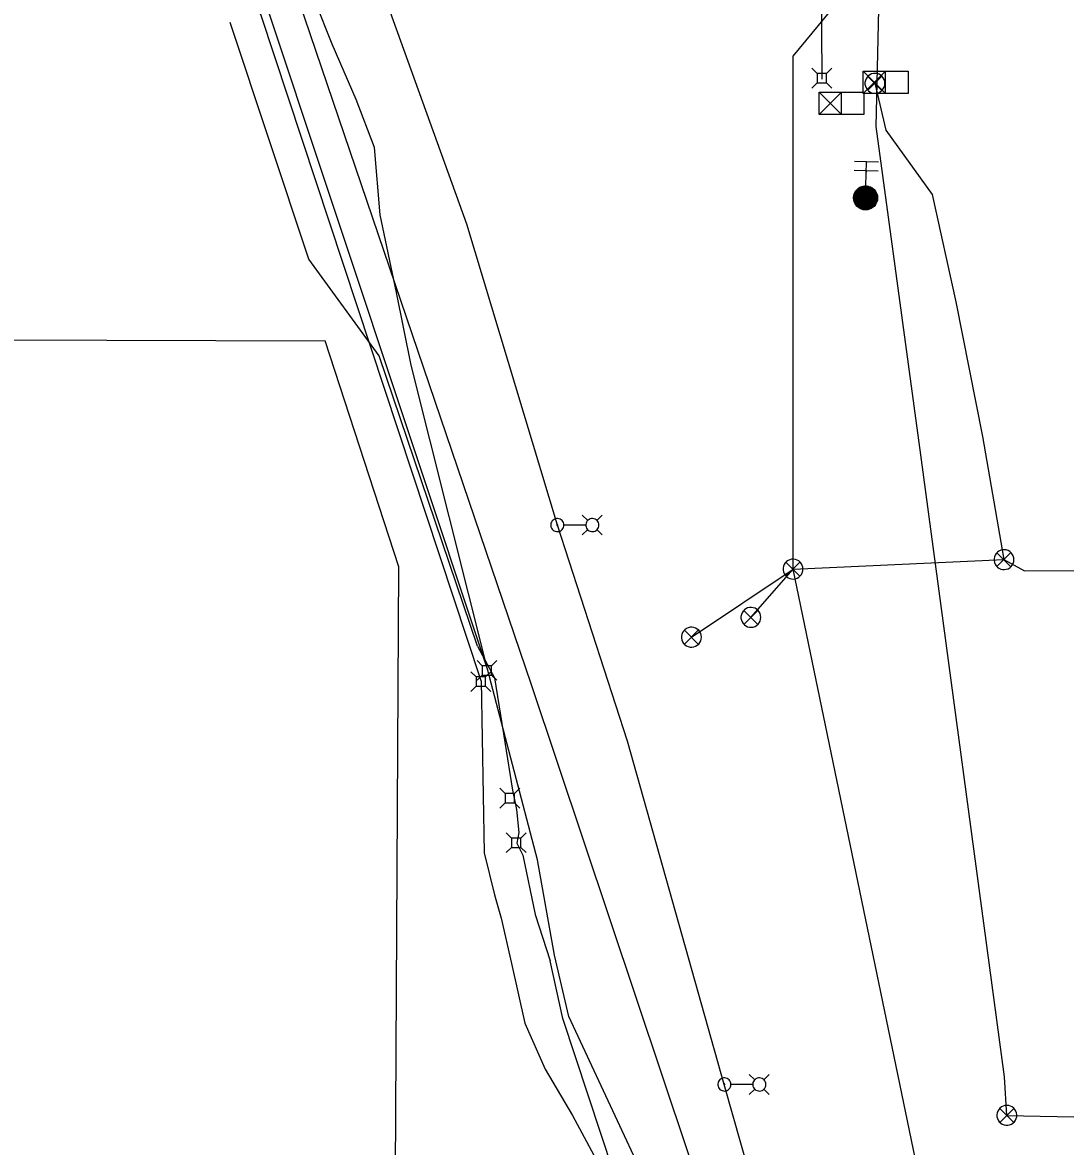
# Model space of a CAD drawing. Extents: x 596028 to 606371, y 330010 to 403088.
# Drawn here: x 602366.9 to 602712.8, y 365629.5 to 366002.1 of the extents above; entities that cross this region are included whole.
import ezdxf

# ---------------------------------------------------------------- set-up
doc = ezdxf.new("R2010")
doc.units = 0
for name, color, linetype in [('E_FTMS', 7, 'Continuous'), ('E_FTMS_Conduit', 7, 'Continuous'), ('E_LTG', 7, 'Continuous'), ('E_LTG_CID', 7, 'Continuous'), ('E_UTL_E', 7, 'Continuous'), ('E_UTL_E_UG', 7, 'Continuous'), ('E_UTL_FO_UG_QWEST', 7, 'Continuous'), ('E_UTL_G_UG', 7, 'Continuous'), ('E_UTL_T', 7, 'Continuous'), ('E_UTL_T_UG', 7, 'Continuous'), ('E_UTL_TV', 7, 'Continuous'), ('E_UTL_TV_UG', 7, 'Continuous')]:
    doc.layers.add(name, color=color, linetype=linetype)

msp = doc.modelspace()

# ---------------------------------------------------------------- linework, layer by layer
at = {"layer": 'E_FTMS'}
for p, q in [((602650.75, 365955.84), (602642.75, 365956.04)), ((602646.55, 365947.95), (602646.75, 365955.94)), ((602650.67, 365952.84), (602642.68, 365953.05)), ((602646.67, 365952.73), (602646.67, 365952.46)), ((602646.67, 365952.73), (602646.67, 365952.73)), ((602642.46, 365943.8), (602646.8, 365947.93)), ((602642.47, 365944.14), (602646.46, 365947.94)), ((602642.49, 365943.49), (602647.1, 365947.88)), ((602642.5, 365944.49), (602646.11, 365947.93)), ((602642.53, 365943.2), (602647.4, 365947.83)), ((602642.58, 365944.9), (602645.69, 365947.86)), ((602642.59, 365942.93), (602647.66, 365947.75)), ((602642.67, 365942.68), (602647.92, 365947.66)), ((602642.73, 365945.38), (602645.21, 365947.74)), ((602642.76, 365942.42), (602648.15, 365947.56)), ((602642.87, 365942.2), (602648.38, 365947.44)), ((602642.98, 365941.98), (602648.6, 365947.32)), ((602643.03, 365946), (602644.59, 365947.48)), ((602643.11, 365941.76), (602648.8, 365947.17)), ((602643.25, 365941.57), (602648.99, 365947.02)), ((602643.4, 365941.38), (602649.18, 365946.87)), ((602643.7, 365946.84), (602649.2, 365941.06)), ((602643.88, 365947), (602649.37, 365941.23)), ((602644.07, 365947.15), (602649.53, 365941.41)), ((602644.27, 365947.29), (602649.67, 365941.6)), ((602644.48, 365947.41), (602649.81, 365941.8)), ((602644.69, 365947.54), (602649.94, 365942.02)), ((602644.93, 365947.64), (602650.05, 365942.25)), ((602645.18, 365947.73), (602650.17, 365942.48)), ((602645.43, 365947.81), (602650.25, 365942.74)), ((602645.71, 365947.86), (602650.33, 365943.01)), ((602645.99, 365947.92), (602650.39, 365943.29)), ((602646.3, 365947.93), (602650.42, 365943.6)), ((602646.63, 365947.94), (602650.44, 365943.93)), ((602647, 365947.9), (602650.42, 365944.3)), ((602647.39, 365947.84), (602650.37, 365944.71)), ((602647.87, 365947.67), (602650.26, 365945.17)), ((602648.49, 365947.38), (602650, 365945.79)), ((602642.46, 365943.96), (602646.26, 365939.97)), ((602642.47, 365944.3), (602646.6, 365939.96)), ((602642.47, 365943.6), (602645.91, 365939.99)), ((602642.52, 365944.6), (602646.9, 365939.99)), ((602642.53, 365943.19), (602645.49, 365940.08)), ((602642.57, 365944.89), (602647.2, 365940.02)), ((602642.65, 365945.16), (602647.47, 365940.1)), ((602642.74, 365945.41), (602647.73, 365940.17)), ((602642.84, 365945.66), (602647.97, 365940.26)), ((602642.96, 365945.88), (602648.2, 365940.37)), ((602643.09, 365946.09), (602648.43, 365940.48)), ((602643.22, 365946.3), (602648.63, 365940.61)), ((602643.38, 365946.49), (602648.83, 365940.75)), ((602643.53, 365946.67), (602649.03, 365940.89)), ((602643.56, 365941.2), (602649.34, 365946.7)), ((602643.73, 365941.03), (602649.5, 365946.52)), ((602643.91, 365940.87), (602649.66, 365946.33)), ((602644.1, 365940.72), (602649.79, 365946.13)), ((602644.31, 365940.59), (602649.92, 365945.92)), ((602644.51, 365940.45), (602650.04, 365945.7)), ((602644.75, 365940.34), (602650.13, 365945.47)), ((602644.99, 365940.24), (602650.23, 365945.23)), ((602645.23, 365940.14), (602650.3, 365944.97)), ((602645.51, 365940.08), (602650.37, 365944.69)), ((602645.79, 365940.01), (602650.41, 365944.41)), ((602646.1, 365939.98), (602650.43, 365944.09)), ((602646.43, 365939.96), (602650.44, 365943.77)), ((602646.8, 365939.98), (602650.4, 365943.4)), ((602642.66, 365942.71), (602645.03, 365940.22)), ((602642.93, 365942.08), (602644.41, 365940.52)), ((602647.19, 365940.02), (602650.32, 365943)), ((602647.68, 365940.16), (602650.19, 365942.54)), ((602648.31, 365940.42), (602649.9, 365941.93))]:
    msp.add_line(p, q, dxfattribs=at)
for points in [[(602645.69, 365978.51), (602645.69, 365985.93)], [(602645.69, 365985.93), (602660.54, 365985.93)], [(602653.11, 365985.93), (602645.69, 365978.51)], [(602645.69, 365985.93), (602653.11, 365978.51)], [(602652.84, 365981.93), (602652.79, 365982.55), (602652.61, 365983.15), (602652.32, 365983.71), (602651.93, 365984.21), (602651.46, 365984.62), (602650.92, 365984.93), (602650.32, 365985.14), (602649.7, 365985.22), (602649.08, 365985.19), (602648.47, 365985.05), (602647.89, 365984.79), (602647.38, 365984.42), (602646.95, 365983.97), (602646.61, 365983.44), (602646.38, 365982.86), (602646.26, 365982.24), (602646.26, 365981.61), (602646.38, 365981), (602646.61, 365980.42), (602646.95, 365979.89), (602647.38, 365979.43), (602647.89, 365979.07), (602648.47, 365978.81), (602649.08, 365978.66), (602649.7, 365978.63), (602650.32, 365978.72), (602650.92, 365978.93), (602651.46, 365979.24), (602651.93, 365979.65), (602652.32, 365980.14), (602652.61, 365980.7), (602652.79, 365981.3), (602652.84, 365981.93)], [(602651.81, 365984.26), (602647.2, 365979.61)], [(602647.2, 365984.22), (602651.85, 365979.56)], [(602653.11, 365978.51), (602653.11, 365985.93)], [(602660.54, 365985.93), (602660.54, 365978.51)], [(602653.11, 365982.22), (602653.11, 365982.22)], [(602631.04, 365971.58), (602631.04, 365979.01)], [(602631.04, 365979.01), (602645.89, 365979.01)], [(602638.47, 365979.01), (602631.04, 365971.58)], [(602631.04, 365979.01), (602638.47, 365971.58)], [(602638.47, 365971.58), (602638.47, 365979.01)], [(602660.54, 365978.51), (602645.69, 365978.51)], [(602645.89, 365979.01), (602645.89, 365971.58)], [(602638.47, 365975.29), (602638.47, 365975.29)], [(602645.89, 365971.58), (602631.04, 365971.58)], [(602625.7, 365820.89), (602625.64, 365821.51), (602625.47, 365822.11), (602625.18, 365822.67), (602624.79, 365823.16), (602624.32, 365823.57), (602623.77, 365823.89), (602623.18, 365824.09), (602622.56, 365824.18), (602621.93, 365824.15), (602621.32, 365824), (602620.75, 365823.74), (602620.24, 365823.38), (602619.81, 365822.93), (602619.47, 365822.4), (602619.24, 365821.82), (602619.12, 365821.2), (602619.12, 365820.57), (602619.24, 365819.96), (602619.47, 365819.37), (602619.81, 365818.85), (602620.24, 365818.39), (602620.75, 365818.03), (602621.32, 365817.77), (602621.93, 365817.62), (602622.56, 365817.59), (602623.18, 365817.68), (602623.77, 365817.88), (602624.32, 365818.2), (602624.79, 365818.61), (602625.18, 365819.1), (602625.47, 365819.66), (602625.64, 365820.26), (602625.7, 365820.89)], [(602695.63, 365824.02), (602695.57, 365824.64), (602695.4, 365825.25), (602695.11, 365825.8), (602694.72, 365826.3), (602694.25, 365826.71), (602693.71, 365827.02), (602693.11, 365827.23), (602692.49, 365827.31), (602691.86, 365827.28), (602691.26, 365827.14), (602690.68, 365826.88), (602690.17, 365826.51), (602689.74, 365826.06), (602689.4, 365825.53), (602689.17, 365824.95), (602689.05, 365824.33), (602689.05, 365823.7), (602689.17, 365823.09), (602689.4, 365822.51), (602689.74, 365821.98), (602690.17, 365821.52), (602690.68, 365821.16), (602691.26, 365820.9), (602691.86, 365820.75), (602692.49, 365820.72), (602693.11, 365820.81), (602693.71, 365821.02), (602694.25, 365821.33), (602694.72, 365821.74), (602695.11, 365822.23), (602695.4, 365822.79), (602695.57, 365823.39), (602695.63, 365824.02)], [(602694.6, 365826.35), (602689.99, 365821.7)], [(602689.99, 365826.31), (602694.64, 365821.65)], [(602624.67, 365823.22), (602620.06, 365818.56)], [(602620.06, 365823.17), (602624.71, 365818.52)], [(602611.72, 365804.88), (602611.66, 365805.5), (602611.49, 365806.11), (602611.2, 365806.66), (602610.81, 365807.16), (602610.34, 365807.57), (602609.79, 365807.88), (602609.2, 365808.09), (602608.58, 365808.18), (602607.95, 365808.15), (602607.34, 365808), (602606.77, 365807.74), (602606.26, 365807.37), (602605.83, 365806.92), (602605.49, 365806.39), (602605.26, 365805.81), (602605.14, 365805.19), (602605.14, 365804.57), (602605.26, 365803.95), (602605.49, 365803.37), (602605.83, 365802.84), (602606.26, 365802.39), (602606.77, 365802.02), (602607.34, 365801.76), (602607.95, 365801.61), (602608.58, 365801.58), (602609.2, 365801.67), (602609.79, 365801.88), (602610.34, 365802.19), (602610.81, 365802.6), (602611.2, 365803.1), (602611.49, 365803.65), (602611.66, 365804.25), (602611.72, 365804.88)], [(602610.69, 365807.21), (602606.08, 365802.56)], [(602606.08, 365807.17), (602610.73, 365802.51)], [(602592.02, 365798.31), (602591.96, 365798.93), (602591.79, 365799.54), (602591.5, 365800.09), (602591.11, 365800.59), (602590.64, 365801), (602590.09, 365801.31), (602589.5, 365801.52), (602588.88, 365801.61), (602588.25, 365801.58), (602587.64, 365801.43), (602587.07, 365801.17), (602586.56, 365800.8), (602586.13, 365800.35), (602585.79, 365799.82), (602585.56, 365799.24), (602585.44, 365798.62), (602585.44, 365798), (602585.56, 365797.38), (602585.79, 365796.8), (602586.13, 365796.27), (602586.56, 365795.82), (602587.07, 365795.45), (602587.64, 365795.19), (602588.25, 365795.04), (602588.88, 365795.01), (602589.5, 365795.1), (602590.09, 365795.31), (602590.64, 365795.62), (602591.11, 365796.03), (602591.5, 365796.53), (602591.79, 365797.08), (602591.96, 365797.69), (602592.02, 365798.31)], [(602590.99, 365800.64), (602586.38, 365795.99)], [(602586.38, 365800.6), (602591.03, 365795.94)], [(602693.3, 365643.09), (602692.68, 365643.03), (602692.08, 365642.85), (602691.52, 365642.56), (602691.03, 365642.18), (602690.62, 365641.7), (602690.3, 365641.16), (602690.1, 365640.57), (602690.01, 365639.95), (602690.04, 365639.32), (602690.19, 365638.71), (602690.45, 365638.14), (602690.81, 365637.63), (602691.26, 365637.19), (602691.79, 365636.86), (602692.37, 365636.62), (602692.99, 365636.5), (602693.62, 365636.5), (602694.23, 365636.62), (602694.82, 365636.86), (602695.34, 365637.19), (602695.8, 365637.63), (602696.16, 365638.14), (602696.42, 365638.71), (602696.57, 365639.32), (602696.6, 365639.95), (602696.51, 365640.57), (602696.31, 365641.16), (602695.99, 365641.7), (602695.58, 365642.18), (602695.09, 365642.56), (602694.53, 365642.85), (602693.93, 365643.03), (602693.3, 365643.09)], [(602690.97, 365642.05), (602695.63, 365637.44)], [(602691.02, 365637.44), (602695.67, 365642.09)]]:
    msp.add_lwpolyline(points, dxfattribs=at)
msp.add_circle((602646.45, 365943.95), 4, dxfattribs=at)
at = {"layer": 'E_FTMS_Conduit'}
for p in [(602588.72, 365798.31), (602608.42, 365804.88)]:
    msp.add_line(p, (602622.4, 365820.89), dxfattribs=at)
for points in [[(602699.16, 365820.35), (602836.92, 365820.83), (602847.01, 365833.53), (602856.6, 365854.47), (602857.71, 365855.81), (602865.1, 365875.89), (602876.63, 365909.14), (602890.09, 365947.43), (602900.2, 365979.8), (602910.08, 366011.82), (602920.51, 366043.52), (602930.47, 366067.03), (602927.37, 366085.86), (602927.68, 366087.04)], [(602622.4, 365820.89), (602622.4, 365990.9), (602651.3, 366025.95)], [(602693.3, 365639.79), (602692.5, 365652.6), (602664.74, 365858.79), (602649.99, 365967.57), (602651.3, 366025.95)], [(602649.54, 365981.93), (602653.2, 365966.37), (602668.59, 365945.1), (602676.44, 365909.45), (602685.27, 365864.88), (602692.33, 365824.02), (602699.16, 365820.35)], [(602622.4, 365820.89), (602692.33, 365824.02)], [(602697.05, 365460.98), (602622.4, 365820.89)], [(602693.3, 365639.79), (602770.97, 365638.15), (602839.11, 365643.57), (602859.21, 365643.93), (602860.86, 365644.25)]]:
    msp.add_lwpolyline(points, dxfattribs=at)
at = {"layer": 'E_LTG'}
for points in [[(602554.31, 365837.01), (602552.53, 365838.79)], [(602557.36, 365837.01), (602559.14, 365838.79)], [(602546.41, 365835.49), (602546.37, 365835.9), (602546.25, 365836.3), (602546.06, 365836.67), (602545.81, 365836.99), (602545.49, 365837.26), (602545.13, 365837.47), (602544.74, 365837.6), (602544.33, 365837.66), (602543.92, 365837.64), (602543.52, 365837.54), (602543.14, 365837.37), (602542.81, 365837.13), (602542.52, 365836.83), (602542.3, 365836.49), (602542.14, 365836.1), (602542.06, 365835.7), (602542.06, 365835.28), (602542.14, 365834.88), (602542.3, 365834.49), (602542.52, 365834.14), (602542.81, 365833.84), (602543.14, 365833.6), (602543.52, 365833.43), (602543.92, 365833.34), (602544.33, 365833.32), (602544.74, 365833.37), (602545.13, 365833.51), (602545.49, 365833.72), (602545.81, 365833.99), (602546.06, 365834.31), (602546.25, 365834.68), (602546.37, 365835.08), (602546.41, 365835.49)], [(602544.4, 365835.49), (602544.39, 365835.52), (602544.38, 365835.55), (602544.37, 365835.58), (602544.35, 365835.6), (602544.33, 365835.62), (602544.3, 365835.64), (602544.27, 365835.65), (602544.24, 365835.66), (602544.21, 365835.65), (602544.18, 365835.65), (602544.15, 365835.63), (602544.12, 365835.61), (602544.1, 365835.59), (602544.08, 365835.57), (602544.07, 365835.54), (602544.06, 365835.5), (602544.06, 365835.47), (602544.07, 365835.44), (602544.08, 365835.41), (602544.1, 365835.39), (602544.12, 365835.36), (602544.15, 365835.34), (602544.18, 365835.33), (602544.21, 365835.32), (602544.24, 365835.32), (602544.27, 365835.33), (602544.3, 365835.34), (602544.33, 365835.35), (602544.35, 365835.37), (602544.37, 365835.4), (602544.38, 365835.43), (602544.39, 365835.46), (602544.4, 365835.49)], [(602553.62, 365835.49), (602546.44, 365835.49)], [(602558.01, 365835.49), (602557.97, 365835.9), (602557.85, 365836.3), (602557.66, 365836.67), (602557.41, 365836.99), (602557.1, 365837.26), (602556.74, 365837.47), (602556.35, 365837.6), (602555.94, 365837.66), (602555.52, 365837.64), (602555.12, 365837.54), (602554.75, 365837.37), (602554.41, 365837.13), (602554.12, 365836.83), (602553.9, 365836.49), (602553.75, 365836.1), (602553.67, 365835.7), (602553.67, 365835.28), (602553.75, 365834.88), (602553.9, 365834.49), (602554.12, 365834.14), (602554.41, 365833.84), (602554.75, 365833.6), (602555.12, 365833.43), (602555.52, 365833.34), (602555.94, 365833.32), (602556.35, 365833.37), (602556.74, 365833.51), (602557.1, 365833.72), (602557.41, 365833.99), (602557.66, 365834.31), (602557.85, 365834.68), (602557.97, 365835.08), (602558.01, 365835.49)], [(602554.31, 365833.97), (602552.53, 365832.19)], [(602557.36, 365833.97), (602559.14, 365832.19)], [(602609.69, 365651.56), (602607.91, 365653.33)], [(602612.74, 365651.56), (602614.51, 365653.33)], [(602601.78, 365650.03), (602601.74, 365650.44), (602601.63, 365650.84), (602601.44, 365651.21), (602601.18, 365651.53), (602600.87, 365651.8), (602600.51, 365652.01), (602600.12, 365652.15), (602599.71, 365652.2), (602599.3, 365652.18), (602598.9, 365652.09), (602598.52, 365651.92), (602598.18, 365651.68), (602597.9, 365651.38), (602597.67, 365651.03), (602597.52, 365650.64), (602597.44, 365650.24), (602597.44, 365649.82), (602597.52, 365649.42), (602597.67, 365649.03), (602597.9, 365648.69), (602598.18, 365648.39), (602598.52, 365648.15), (602598.9, 365647.98), (602599.3, 365647.88), (602599.71, 365647.86), (602600.12, 365647.92), (602600.51, 365648.05), (602600.87, 365648.26), (602601.18, 365648.53), (602601.44, 365648.85), (602601.63, 365649.22), (602601.74, 365649.62), (602601.78, 365650.03)], [(602599.77, 365650.03), (602599.77, 365650.06), (602599.76, 365650.09), (602599.75, 365650.12), (602599.73, 365650.15), (602599.7, 365650.17), (602599.68, 365650.18), (602599.65, 365650.19), (602599.62, 365650.2), (602599.58, 365650.2), (602599.55, 365650.19), (602599.52, 365650.18), (602599.5, 365650.16), (602599.48, 365650.13), (602599.46, 365650.11), (602599.45, 365650.08), (602599.44, 365650.05), (602599.44, 365650.02), (602599.45, 365649.98), (602599.46, 365649.95), (602599.48, 365649.93), (602599.5, 365649.91), (602599.52, 365649.89), (602599.55, 365649.87), (602599.58, 365649.87), (602599.62, 365649.86), (602599.65, 365649.87), (602599.68, 365649.88), (602599.7, 365649.9), (602599.73, 365649.92), (602599.75, 365649.94), (602599.76, 365649.97), (602599.77, 365650), (602599.77, 365650.03)], [(602609, 365650.03), (602601.82, 365650.03)], [(602613.39, 365650.03), (602613.35, 365650.44), (602613.23, 365650.84), (602613.04, 365651.21), (602612.79, 365651.53), (602612.47, 365651.8), (602612.12, 365652.01), (602611.72, 365652.15), (602611.31, 365652.2), (602610.9, 365652.18), (602610.5, 365652.09), (602610.12, 365651.92), (602609.79, 365651.68), (602609.5, 365651.38), (602609.28, 365651.03), (602609.12, 365650.64), (602609.05, 365650.24), (602609.05, 365649.82), (602609.12, 365649.42), (602609.28, 365649.03), (602609.5, 365648.69), (602609.79, 365648.39), (602610.12, 365648.15), (602610.5, 365647.98), (602610.9, 365647.88), (602611.31, 365647.86), (602611.72, 365647.92), (602612.12, 365648.05), (602612.47, 365648.26), (602612.79, 365648.53), (602613.04, 365648.85), (602613.23, 365649.22), (602613.35, 365649.62), (602613.39, 365650.03)], [(602609.69, 365648.51), (602607.91, 365646.73)], [(602612.74, 365648.51), (602614.51, 365646.73)]]:
    msp.add_lwpolyline(points, dxfattribs=at)
at = {"layer": 'E_LTG_CID'}
msp.add_lwpolyline([(602673.38, 365225.92), (602659.59, 365328.1), (602641.83, 365444.89), (602642.86, 365449.8), (602633.8, 365511.09), (602613.81, 365599.84), (602599.61, 365650.03), (602567.55, 365763.84), (602544.25, 365835.41), (602514.2, 365935.19), (602485, 366016.2), (602473.95, 366046.52), (602465.61, 366057.23)], dxfattribs=at)
at = {"layer": 'E_UTL_E'}
for points in [[(602630.4, 365985.17), (602628.64, 365986.92)], [(602633.49, 365985.17), (602630.4, 365985.17)], [(602630.4, 365985.17), (602630.4, 365982.07)], [(602633.49, 365985.17), (602635.24, 365986.92)], [(602633.49, 365982.07), (602633.49, 365985.17)], [(602630.4, 365982.07), (602628.64, 365980.32)], [(602630.4, 365982.07), (602633.49, 365982.07)], [(602633.49, 365982.07), (602635.24, 365980.32)], [(602526.96, 365746.52), (602525.21, 365748.27)], [(602530.06, 365746.52), (602526.96, 365746.52)], [(602526.96, 365746.52), (602526.96, 365743.42)], [(602530.06, 365746.52), (602531.81, 365748.27)], [(602530.06, 365743.42), (602530.06, 365746.52)], [(602526.96, 365743.42), (602525.21, 365741.67)], [(602526.96, 365743.42), (602530.06, 365743.42)], [(602530.06, 365743.42), (602531.81, 365741.67)], [(602529.03, 365731.73), (602527.28, 365733.48)], [(602532.13, 365731.73), (602529.03, 365731.73)], [(602529.03, 365731.73), (602529.03, 365728.63)], [(602532.13, 365731.73), (602533.88, 365733.48)], [(602532.13, 365728.63), (602532.13, 365731.73)], [(602529.03, 365728.63), (602527.28, 365726.88)], [(602529.03, 365728.63), (602532.13, 365728.63)], [(602532.13, 365728.63), (602533.88, 365726.88)]]:
    msp.add_lwpolyline(points, dxfattribs=at)
at = {"layer": 'E_UTL_E_UG'}
for points in [[(602632.05, 365983.33), (602631.88, 366017.23), (602625.05, 366028.62)], [(602517.73, 365795.3), (602485.17, 365891.63), (602461.78, 365923.61), (602435.8, 366002.1)], [(602517.73, 365795.3), (602523.36, 365784.84), (602526.87, 365763.52), (602529.4, 365747.62), (602530.69, 365741.15), (602531.49, 365733.61), (602530.81, 365729.97), (602532.76, 365726.01), (602536.84, 365706.36), (602541.85, 365691.01)], [(602568.47, 365583.5), (602571.3, 365595.68), (602546.06, 365671.92), (602541.85, 365691.01)]]:
    msp.add_lwpolyline(points, dxfattribs=at)
at = {"layer": 'E_UTL_FO_UG_QWEST'}
msp.add_lwpolyline([(602600.52, 365590.88), (602596.44, 365600.93), (602535.62, 365782.53), (602460.43, 366003.87), (602455.49, 366018.28), (602448.79, 366035.3)], dxfattribs=at)
at = {"layer": 'E_UTL_G_UG'}
for p, q in [((602171.35, 365897.42), (602467.23, 365896.61)), ((602491.73, 365821.64), (602467.23, 365896.61)), ((602489.85, 365503.35), (602491.73, 365821.64))]:
    msp.add_line(p, q, dxfattribs=at)
at = {"layer": 'E_UTL_T'}
for points in [[(602519.36, 365788.85), (602517.61, 365790.61)], [(602522.46, 365788.85), (602524.21, 365790.61)], [(602522.46, 365788.85), (602519.36, 365788.85)], [(602519.36, 365788.85), (602519.36, 365785.76)], [(602522.46, 365785.76), (602522.46, 365788.85)], [(602519.36, 365785.76), (602517.61, 365784.01)], [(602519.36, 365785.76), (602522.46, 365785.76)], [(602522.46, 365785.76), (602524.21, 365784.01)]]:
    msp.add_lwpolyline(points, dxfattribs=at)
at = {"layer": 'E_UTL_T_UG'}
msp.add_line((602521.13, 365787.68), (602495.76, 365888.47), dxfattribs=at)
for points in [[(602537.61, 365724.47), (602521.13, 365787.68), (602445.06, 366016.21), (602401.26, 366049.49)], [(602495.76, 365888.47), (602490.88, 365912.58), (602485.5, 365938.34), (602483.56, 365960.61), (602477.5, 365976.55), (602469.6, 365994.91), (602458.31, 366023.32), (602448.14, 366035.01), (602448.88, 366034.09)], [(602548.05, 365672.58), (602543.28, 365692.91), (602537.61, 365724.47)], [(602652.01, 365057.84), (602603.4, 365507.52), (602587.91, 365587.04), (602548.05, 365672.58)]]:
    msp.add_lwpolyline(points, dxfattribs=at)
at = {"layer": 'E_UTL_TV'}
for points in [[(602517.34, 365785.12), (602515.58, 365786.87)], [(602520.43, 365785.12), (602522.18, 365786.87)], [(602520.43, 365785.12), (602517.34, 365785.12)], [(602517.34, 365785.12), (602517.34, 365782.02)], [(602520.43, 365782.02), (602520.43, 365785.12)], [(602517.34, 365782.02), (602515.58, 365780.27)], [(602517.34, 365782.02), (602520.43, 365782.02)], [(602520.43, 365782.02), (602522.18, 365780.27)]]:
    msp.add_lwpolyline(points, dxfattribs=at)
at = {"layer": 'E_UTL_TV_UG'}
for points in [[(602519, 365783.87), (602445.88, 366004.73), (602391.19, 366046.3)], [(602519, 365783.87), (602520.02, 365726.81), (602523.4, 365712.9), (602525.64, 365705.11), (602529.07, 365690.12), (602533.49, 365670.4), (602540.18, 365655.06), (602549.32, 365639.74), (602559.42, 365620.81), (602578.49, 365581.75)]]:
    msp.add_lwpolyline(points, dxfattribs=at)

doc.saveas('drawing.dxf')
